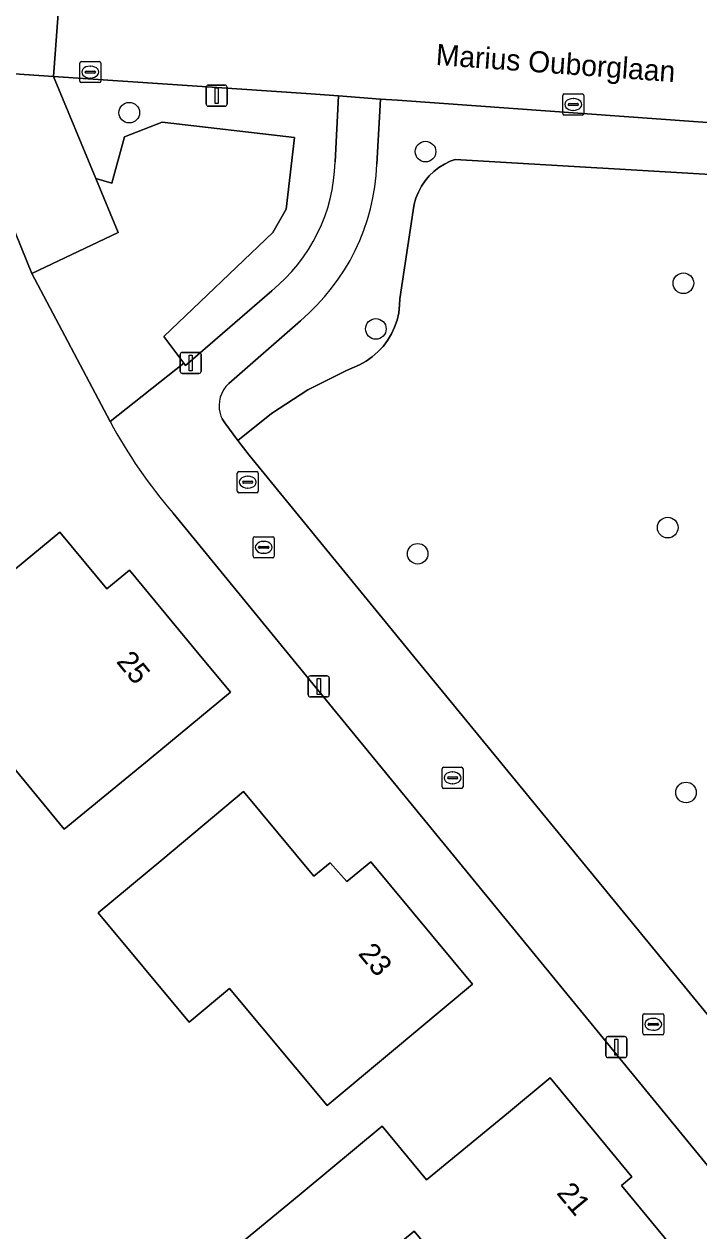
# Model space of a CAD drawing. Extents: x 157320 to 158835, y 386650 to 388491.
# Drawn here: x 158292.3 to 158324.3, y 387472.6 to 387529.8 of the extents above; entities that cross this region are included whole.
import ezdxf

# ---------------------------------------------------------------- set-up
doc = ezdxf.new("R2010")
doc.units = 0
for name, color, linetype in [('IMGEO_Boom', 7, 'Continuous'), ('IMGEO_Erf', 7, 'Continuous'), ('IMGEO_Groenvoorziening', 7, 'Continuous'), ('IMGEO_Kolk', 7, 'Continuous'), ('IMGEO_Lichtmast', 7, 'Continuous'), ('IMGEO_Openbare_ruimte_label', 7, 'Continuous'), ('IMGEO_Pand', 7, 'Continuous'), ('IMGEO_Pand_nummerreeks', 7, 'Continuous'), ('IMGEO_Parkeervlak_open', 7, 'Continuous'), ('IMGEO_Rijbaan_lokaal_gesloten', 7, 'Continuous'), ('IMGEO_Rijbaan_lokaal_open', 7, 'Continuous'), ('IMGEO_Rioolput', 7, 'Continuous')]:
    doc.layers.add(name, color=color, linetype=linetype)

msp = doc.modelspace()

# ---------------------------------------------------------------- linework, layer by layer
at = {"layer": 'IMGEO_Boom'}
for centre in [(158297.324, 387525.59), (158311.376, 387523.743), (158323.609, 387517.504), (158309.022, 387515.339), (158322.865, 387505.919), (158311.005, 387504.678), (158323.731, 387493.362)]:
    msp.add_circle(centre, 0.489, dxfattribs=at)
at = {"layer": 'IMGEO_Erf'}
for points in [[(158296.414, 387510.943), (158292.697, 387517.968), (158289.487, 387525.858)], [(158360.608, 387436.93), (158356.565, 387440.188), (158353.904, 387442.491), (158345.121, 387451.134), (158340.785, 387456.106), (158333.427, 387465.088), (158304.814, 387500), (158299.407, 387506.597)]]:
    msp.add_lwpolyline(points, dxfattribs=at)
for points in [[(158294.241, 387491.617), (158289.477, 387497.397), (158289.632, 387497.524), (158287.592, 387500), (158287.393, 387500.241), (158290.172, 387502.531), (158294.03, 387505.71), (158296.26, 387503.02), (158297.34, 387503.9), (158300.56, 387500), (158302.12, 387498.11), (158298.262, 387494.931)], [(158300.166, 387482.478), (158295.854, 387487.65), (158298.91, 387490.198), (158302.75, 387493.4), (158306.08, 387489.4), (158306.86, 387490.03), (158307.65, 387489.14), (158308.78, 387490.07), (158313.61, 387484.27), (158309.77, 387481.068), (158306.714, 387478.52), (158302.082, 387484.075)], [(158305.76, 387468.357), (158304.229, 387470.208), (158302.122, 387468.465), (158300.59, 387470.317), (158302.697, 387472.059), (158305.472, 387474.353), (158309.325, 387477.539), (158311.425, 387474.993), (158315.306, 387478.194), (158317.29, 387479.83), (158321.165, 387475.145), (158320.665, 387474.731), (158323.291, 387471.557), (158319.938, 387468.783), (158316.393, 387465.851), (158310.842, 387472.561)]]:
    msp.add_lwpolyline(points, close=True, dxfattribs=at)
msp.add_arc((158318.669, 387523.066), 25.343, 208.5785, 220.5302, dxfattribs=at)
at = {"layer": 'IMGEO_Groenvoorziening'}
for points in [[(158307.09, 387523.252), (158307.257, 387526.388), (158305.711, 387526.498), (158293.737, 387527.302), (158295.739, 387522.465), (158296.499, 387522.241), (158297.099, 387524.44), (158298.888, 387525.144), (158305.159, 387524.407), (158304.76, 387521.008), (158304.127, 387519.909), (158298.964, 387514.978), (158299.916, 387513.715), (158299.991, 387513.6), (158304.081, 387517.149)], [(158338.68, 387520.423), (158338.686, 387520.526), (158335.311, 387524.367), (158331.321, 387524.652), (158310.041, 387526.175), (158309.243, 387526.232), (158309.072, 387523.146)], [(158326.508, 387522.562), (158312.778, 387523.374), (158312.548, 387523.287), (158312.272, 387523.153), (158312.012, 387522.99), (158311.77, 387522.801), (158311.549, 387522.588), (158311.352, 387522.353), (158311.181, 387522.098), (158311.037, 387521.827), (158310.922, 387521.542), (158310.837, 387521.247), (158310.784, 387520.945), (158310.154, 387516.757), (158310.147, 387516.459), (158310.104, 387516.106), (158310.024, 387515.758), (158309.909, 387515.421), (158309.759, 387515.098), (158309.576, 387514.793), (158309.362, 387514.508), (158309.119, 387514.247), (158308.851, 387514.013), (158308.559, 387513.808), (158308.248, 387513.635), (158307.631, 387513.374), (158305.8, 387512.446), (158304.077, 387511.332), (158302.479, 387510.043), (158303.006, 387509.347), (158310.67, 387500), (158326.615, 387480.554)], [(158310.154, 387516.757), (158310.784, 387520.945), (158310.837, 387521.247), (158310.922, 387521.542), (158311.037, 387521.827), (158311.181, 387522.098), (158311.352, 387522.353), (158311.549, 387522.588), (158311.77, 387522.801), (158312.012, 387522.99), (158312.272, 387523.153), (158312.548, 387523.287), (158312.778, 387523.374), (158326.508, 387522.562)], [(158301.727, 387511.069), (158301.862, 387510.881), (158302.479, 387510.043), (158304.077, 387511.332), (158305.8, 387512.446), (158307.631, 387513.374), (158308.248, 387513.635), (158308.559, 387513.808), (158308.851, 387514.013), (158309.119, 387514.247), (158309.362, 387514.508), (158309.576, 387514.793), (158309.759, 387515.098), (158309.909, 387515.421), (158310.024, 387515.758), (158310.104, 387516.106), (158310.147, 387516.459), (158310.154, 387516.757)], [(158305.44, 387515.729), (158302.042, 387512.755)]]:
    msp.add_lwpolyline(points, dxfattribs=at)
msp.add_lwpolyline([(158299.916, 387513.715), (158298.964, 387514.978), (158304.127, 387519.909), (158304.76, 387521.008), (158305.159, 387524.407), (158298.888, 387525.144), (158297.099, 387524.44), (158296.499, 387522.241), (158295.739, 387522.465), (158296.798, 387519.905), (158292.697, 387517.968), (158296.414, 387510.943)], close=True, dxfattribs=at)
for centre, radius, start, end in [((158298.977, 387523.459), 8.116, 308.9711, 358.539), ((158298.866, 387523.546), 10.214, 310.0645, 357.7548), ((158303.049, 387511.694), 1.463, 133.5284, 194.3043), ((158303.039, 387511.69), 1.452, 194.2465, 205.3359)]:
    msp.add_arc(centre, radius, start, end, dxfattribs=at)
at = {"layer": 'IMGEO_Kolk'}
for p, q in [((158295.052, 387528.013), (158295.904, 387528.013)), ((158294.977, 387527.087), (158294.977, 387527.939)), ((158295.236, 387527.507), (158295.236, 387527.519)), ((158295.674, 387527.47), (158295.276, 387527.47)), ((158295.279, 387527.556), (158295.677, 387527.556)), ((158295.465, 387527.793), (158295.49, 387527.793)), ((158295.72, 387527.519), (158295.72, 387527.507)), ((158295.978, 387527.939), (158295.978, 387527.087)), ((158295.904, 387527.013), (158295.052, 387527.013)), ((158295.488, 387527.233), (158295.463, 387527.233)), ((158317.885, 387525.551), (158317.885, 387526.403)), ((158317.96, 387526.477), (158318.812, 387526.477)), ((158318.373, 387526.257), (158318.398, 387526.257)), ((158318.886, 387526.403), (158318.886, 387525.551)), ((158318.144, 387525.971), (158318.144, 387525.983)), ((158318.582, 387525.934), (158318.184, 387525.934)), ((158318.187, 387526.02), (158318.585, 387526.02)), ((158318.396, 387525.697), (158318.371, 387525.697)), ((158318.628, 387525.983), (158318.628, 387525.971)), ((158318.812, 387525.477), (158317.96, 387525.477)), ((158303.201, 387504.558), (158303.201, 387505.41)), ((158303.276, 387505.484), (158304.128, 387505.484)), ((158303.689, 387505.264), (158303.714, 387505.264)), ((158304.202, 387505.41), (158304.202, 387504.558)), ((158303.46, 387504.978), (158303.46, 387504.99)), ((158303.898, 387504.941), (158303.5, 387504.941)), ((158303.503, 387505.027), (158303.901, 387505.027)), ((158303.712, 387504.704), (158303.687, 387504.704)), ((158303.944, 387504.99), (158303.944, 387504.978)), ((158304.128, 387504.484), (158303.276, 387504.484)), ((158312.159, 387493.628), (158312.159, 387494.48)), ((158312.234, 387494.554), (158313.086, 387494.554)), ((158312.647, 387494.334), (158312.672, 387494.334)), ((158313.16, 387494.48), (158313.16, 387493.628)), ((158312.418, 387494.048), (158312.418, 387494.06)), ((158312.856, 387494.011), (158312.458, 387494.011)), ((158312.461, 387494.097), (158312.859, 387494.097)), ((158312.67, 387493.774), (158312.645, 387493.774)), ((158312.902, 387494.06), (158312.902, 387494.048)), ((158313.086, 387493.554), (158312.234, 387493.554)), ((158321.678, 387481.945), (158321.678, 387482.797)), ((158321.753, 387482.871), (158322.605, 387482.871)), ((158322.679, 387482.797), (158322.679, 387481.945)), ((158321.937, 387482.365), (158321.937, 387482.377)), ((158322.375, 387482.328), (158321.977, 387482.328)), ((158321.98, 387482.414), (158322.378, 387482.414)), ((158322.166, 387482.651), (158322.191, 387482.651)), ((158322.421, 387482.377), (158322.421, 387482.365)), ((158322.605, 387481.871), (158321.753, 387481.871)), ((158322.189, 387482.091), (158322.164, 387482.091))]:
    msp.add_line(p, q, dxfattribs=at)
for points in [[(158295.052, 387528.013), (158295.904, 387528.013)], [(158294.977, 387527.087), (158294.977, 387527.939)], [(158295.978, 387527.939), (158295.978, 387527.087)], [(158295.904, 387527.013), (158295.052, 387527.013)], [(158317.885, 387525.551), (158317.885, 387526.403)], [(158317.96, 387526.477), (158318.812, 387526.477)], [(158318.886, 387526.403), (158318.886, 387525.551)], [(158318.812, 387525.477), (158317.96, 387525.477)], [(158303.201, 387504.558), (158303.201, 387505.41)], [(158303.276, 387505.484), (158304.128, 387505.484)], [(158304.202, 387505.41), (158304.202, 387504.558)], [(158304.128, 387504.484), (158303.276, 387504.484)], [(158312.159, 387493.628), (158312.159, 387494.48)], [(158312.234, 387494.554), (158313.086, 387494.554)], [(158313.16, 387494.48), (158313.16, 387493.628)], [(158313.086, 387493.554), (158312.234, 387493.554)], [(158321.678, 387481.945), (158321.678, 387482.797)], [(158321.753, 387482.871), (158322.605, 387482.871)], [(158322.679, 387482.797), (158322.679, 387481.945)], [(158322.605, 387481.871), (158321.753, 387481.871)]]:
    msp.add_lwpolyline(points, dxfattribs=at)
for centre, radius, start, end in [((158295.054, 387527.937), 0.0765, 91.552, 178.448), ((158295.054, 387527.937), 0.0765, 91.552, 178.448), ((158295.902, 387527.937), 0.0765, 1.552, 88.448), ((158295.902, 387527.937), 0.0765, 1.552, 88.448), ((158295.276, 387527.516), 0.0403, 85.8775, 175.7526), ((158295.273, 387527.506), 0.0366, 178.938, 274.7102), ((158295.677, 387527.513), 0.043, 264.8664, 352.4533), ((158295.681, 387527.518), 0.0386, 1.7309, 96.639), ((158295.054, 387527.089), 0.0765, 181.552, 268.448), ((158295.054, 387527.089), 0.0765, 181.552, 268.448), ((158295.902, 387527.089), 0.0765, 271.552, 358.448), ((158295.902, 387527.089), 0.0765, 271.552, 358.448), ((158317.962, 387526.401), 0.0765, 91.552, 178.448), ((158317.962, 387526.401), 0.0765, 91.552, 178.448), ((158318.81, 387526.401), 0.0765, 1.552, 88.448), ((158318.81, 387526.401), 0.0765, 1.552, 88.448), ((158318.184, 387525.98), 0.0403, 85.8775, 175.7526), ((158318.181, 387525.97), 0.0366, 178.938, 274.7102), ((158318.585, 387525.977), 0.043, 264.8664, 352.4533), ((158318.589, 387525.982), 0.0386, 1.7309, 96.639), ((158317.962, 387525.553), 0.0765, 181.552, 268.448), ((158317.962, 387525.553), 0.0765, 181.552, 268.448), ((158318.81, 387525.553), 0.0765, 271.552, 358.448), ((158318.81, 387525.553), 0.0765, 271.552, 358.448), ((158303.278, 387505.408), 0.0765, 91.552, 178.448), ((158303.278, 387505.408), 0.0765, 91.552, 178.448), ((158304.126, 387505.408), 0.0765, 1.552, 88.448), ((158304.126, 387505.408), 0.0765, 1.552, 88.448), ((158303.278, 387504.56), 0.0765, 181.552, 268.448), ((158303.278, 387504.56), 0.0765, 181.552, 268.448), ((158303.5, 387504.987), 0.0403, 85.8775, 175.7526), ((158303.497, 387504.977), 0.0366, 178.938, 274.7102), ((158303.901, 387504.984), 0.043, 264.8664, 352.4533), ((158303.905, 387504.989), 0.0386, 1.7309, 96.639), ((158304.126, 387504.56), 0.0765, 271.552, 358.448), ((158304.126, 387504.56), 0.0765, 271.552, 358.448), ((158312.236, 387494.478), 0.0765, 91.552, 178.448), ((158312.236, 387494.478), 0.0765, 91.552, 178.448), ((158313.084, 387494.478), 0.0765, 1.552, 88.448), ((158313.084, 387494.478), 0.0765, 1.552, 88.448), ((158312.458, 387494.057), 0.0403, 85.8775, 175.7526), ((158312.455, 387494.047), 0.0366, 178.938, 274.7102), ((158312.859, 387494.054), 0.043, 264.8664, 352.4533), ((158312.863, 387494.059), 0.0386, 1.7309, 96.639), ((158312.236, 387493.63), 0.0765, 181.552, 268.448), ((158312.236, 387493.63), 0.0765, 181.552, 268.448), ((158313.084, 387493.63), 0.0765, 271.552, 358.448), ((158313.084, 387493.63), 0.0765, 271.552, 358.448), ((158321.755, 387482.795), 0.0765, 91.552, 178.448), ((158321.755, 387482.795), 0.0765, 91.552, 178.448), ((158322.603, 387482.795), 0.0765, 1.552, 88.448), ((158322.603, 387482.795), 0.0765, 1.552, 88.448), ((158321.977, 387482.374), 0.0403, 85.8775, 175.7526), ((158321.974, 387482.364), 0.0366, 178.938, 274.7102), ((158322.378, 387482.371), 0.043, 264.8664, 352.4533), ((158322.382, 387482.376), 0.0386, 1.7309, 96.639), ((158321.755, 387481.947), 0.0765, 181.552, 268.448), ((158321.755, 387481.947), 0.0765, 181.552, 268.448), ((158322.603, 387481.947), 0.0765, 271.552, 358.448), ((158322.603, 387481.947), 0.0765, 271.552, 358.448)]:
    msp.add_arc(centre, radius, start, end, dxfattribs=at)
for centre, major_axis, ratio, start_param, end_param in [((158295.464, 387527.513), (-0.387, 0.002), 0.722429, 4.712389, 7.853982), ((158295.489, 387527.513), (-0.39, 0.002), 0.717154, 1.570796, 4.712389), ((158318.372, 387525.977), (-0.387, 0.002), 0.722429, 4.712389, 7.853982), ((158318.397, 387525.977), (-0.39, 0.002), 0.717154, 1.570796, 4.712389), ((158303.688, 387504.984), (-0.387, 0.002), 0.722429, 4.712389, 7.853982), ((158303.713, 387504.984), (-0.39, 0.002), 0.717154, 1.570796, 4.712389), ((158312.646, 387494.054), (-0.387, 0.002), 0.722429, 4.712389, 7.853982), ((158312.671, 387494.054), (-0.39, 0.002), 0.717154, 1.570796, 4.712389), ((158322.165, 387482.371), (-0.387, 0.002), 0.722429, 4.712389, 7.853982), ((158322.19, 387482.371), (-0.39, 0.002), 0.717154, 1.570796, 4.712389)]:
    msp.add_ellipse(centre, major_axis=major_axis, ratio=ratio, start_param=start_param, end_param=end_param, dxfattribs=at)
at = {"layer": 'IMGEO_Lichtmast'}
for p, q in [((158301.074, 387526.898), (158301.864, 387526.898)), ((158301.864, 387526.898), (158301.074, 387526.898)), ((158300.974, 387525.998), (158300.974, 387526.798)), ((158300.974, 387526.798), (158300.974, 387525.998)), ((158301.964, 387526.798), (158301.964, 387525.998)), ((158301.964, 387525.998), (158301.964, 387526.798)), ((158301.864, 387525.898), (158301.074, 387525.898)), ((158301.074, 387525.898), (158301.864, 387525.898)), ((158299.74, 387513.326), (158299.74, 387514.126)), ((158299.74, 387514.126), (158299.74, 387513.326)), ((158299.84, 387514.226), (158300.63, 387514.226)), ((158300.63, 387514.226), (158299.84, 387514.226)), ((158300.73, 387514.126), (158300.73, 387513.326)), ((158300.73, 387513.326), (158300.73, 387514.126)), ((158300.63, 387513.226), (158299.84, 387513.226)), ((158299.84, 387513.226), (158300.63, 387513.226)), ((158305.818, 387497.989), (158305.818, 387498.789)), ((158305.818, 387498.789), (158305.818, 387497.989)), ((158305.918, 387498.889), (158306.708, 387498.889)), ((158306.708, 387498.889), (158305.918, 387498.889)), ((158306.808, 387498.789), (158306.808, 387497.989)), ((158306.808, 387497.989), (158306.808, 387498.789)), ((158306.708, 387497.889), (158305.918, 387497.889)), ((158305.918, 387497.889), (158306.708, 387497.889)), ((158319.93, 387480.89), (158319.93, 387481.69)), ((158319.93, 387481.69), (158319.93, 387480.89)), ((158320.03, 387481.79), (158320.82, 387481.79)), ((158320.82, 387481.79), (158320.03, 387481.79)), ((158320.92, 387481.69), (158320.92, 387480.89)), ((158320.92, 387480.89), (158320.92, 387481.69)), ((158320.82, 387480.79), (158320.03, 387480.79)), ((158320.03, 387480.79), (158320.82, 387480.79))]:
    msp.add_line(p, q, dxfattribs=at)
for points in [[(158301.394, 387526.773), (158301.544, 387526.773), (158301.544, 387526.023), (158301.394, 387526.023), (158301.394, 387526.773)], [(158300.16, 387514.101), (158300.31, 387514.101), (158300.31, 387513.351), (158300.16, 387513.351), (158300.16, 387514.101)], [(158306.238, 387498.764), (158306.388, 387498.764), (158306.388, 387498.014), (158306.238, 387498.014), (158306.238, 387498.764)], [(158320.35, 387481.665), (158320.5, 387481.665), (158320.5, 387480.915), (158320.35, 387480.915), (158320.35, 387481.665)]]:
    msp.add_lwpolyline(points, dxfattribs=at)
for centre, start, end in [((158301.074, 387526.798), 90, 180), ((158301.074, 387526.798), 90, 180), ((158301.864, 387526.798), 0, 90), ((158301.864, 387526.798), 360, 90), ((158301.074, 387525.998), 180, 270), ((158301.074, 387525.998), 180, 270), ((158301.864, 387525.998), 270, 0), ((158301.864, 387525.998), 270, 0), ((158299.84, 387514.126), 90, 180), ((158299.84, 387514.126), 90, 180), ((158300.63, 387514.126), 0, 90), ((158300.63, 387514.126), 360, 90), ((158299.84, 387513.326), 180, 270), ((158299.84, 387513.326), 180, 270), ((158300.63, 387513.326), 270, 0), ((158300.63, 387513.326), 270, 0), ((158305.918, 387498.789), 90, 180), ((158305.918, 387498.789), 90, 180), ((158306.708, 387498.789), 0, 90), ((158306.708, 387498.789), 360, 90), ((158305.918, 387497.989), 180, 270), ((158305.918, 387497.989), 180, 270), ((158306.708, 387497.989), 270, 0), ((158306.708, 387497.989), 270, 0), ((158320.03, 387481.69), 90, 180), ((158320.03, 387481.69), 90, 180), ((158320.82, 387481.69), 0, 90), ((158320.82, 387481.69), 360, 90), ((158320.03, 387480.89), 180, 270), ((158320.03, 387480.89), 180, 270), ((158320.82, 387480.89), 270, 0), ((158320.82, 387480.89), 270, 0)]:
    msp.add_arc(centre, 0.1, start, end, dxfattribs=at)
at = {"layer": 'IMGEO_Pand'}
for points in [[(158290.172, 387502.531), (158287.393, 387500.241), (158287.592, 387500), (158289.632, 387497.524), (158289.477, 387497.397), (158294.241, 387491.617), (158298.262, 387494.931), (158302.12, 387498.11), (158300.56, 387500), (158297.34, 387503.9), (158296.26, 387503.02), (158294.03, 387505.71)], [(158309.77, 387481.068), (158313.61, 387484.27), (158308.78, 387490.07), (158307.65, 387489.14), (158306.86, 387490.03), (158306.08, 387489.4), (158302.75, 387493.4), (158298.91, 387490.198), (158295.854, 387487.65), (158300.166, 387482.478), (158302.082, 387484.075), (158306.714, 387478.52)], [(158320.665, 387474.731), (158321.165, 387475.145), (158317.29, 387479.83), (158315.306, 387478.194), (158311.425, 387474.993), (158309.325, 387477.539), (158305.472, 387474.353), (158302.697, 387472.059), (158304.229, 387470.208), (158305.76, 387468.357), (158310.842, 387472.561), (158316.393, 387465.851), (158319.938, 387468.783), (158323.291, 387471.557)]]:
    msp.add_lwpolyline(points, close=True, dxfattribs=at)
at = {"layer": 'IMGEO_Parkeervlak_open'}
msp.add_lwpolyline([(158288.986, 387527.274), (158289.487, 387525.858), (158292.697, 387517.968), (158296.798, 387519.905), (158295.739, 387522.465), (158293.737, 387527.302), (158291.173, 387527.474)], dxfattribs=at)
at = {"layer": 'IMGEO_Rijbaan_lokaal_gesloten'}
for points in [[(158291.173, 387527.474), (158293.737, 387527.302), (158294.146, 387532.868), (158290.518, 387532.577), (158287.987, 387532.196), (158285.643, 387531.648), (158283.299, 387530.809), (158281.875, 387529.806), (158279.495, 387527.839), (158278.809, 387527.272), (158278.782, 387527.25), (158273.07, 387522.529), (158271.989, 387521.639), (158267.254, 387517.738), (158262.32, 387513.645), (158257.107, 387509.349), (158245.829, 387500), (158236.606, 387492.374)], [(158326.554, 387530.592), (158323.212, 387530.827), (158303.987, 387532.177), (158299.536, 387532.49), (158294.146, 387532.868), (158293.737, 387527.302), (158305.711, 387526.498), (158307.257, 387526.388), (158309.243, 387526.232), (158310.041, 387526.175), (158331.321, 387524.652)]]:
    msp.add_lwpolyline(points, dxfattribs=at)
at = {"layer": 'IMGEO_Rijbaan_lokaal_open'}
for points in [[(158309.072, 387523.146), (158309.243, 387526.232), (158307.257, 387526.388), (158307.09, 387523.252)], [(158304.081, 387517.149), (158299.991, 387513.6), (158299.916, 387513.715), (158296.414, 387510.943)], [(158302.042, 387512.755), (158305.44, 387515.729)], [(158339.473, 387477.711), (158339.094, 387477.571), (158337.218, 387476.879), (158331.391, 387474.729), (158326.615, 387480.554), (158310.67, 387500), (158303.006, 387509.347), (158302.479, 387510.043), (158301.862, 387510.881), (158301.727, 387511.069)], [(158299.407, 387506.597), (158304.814, 387500), (158333.427, 387465.088), (158340.452, 387469.171), (158341.364, 387469.701), (158341.709, 387469.901)]]:
    msp.add_lwpolyline(points, dxfattribs=at)
for centre, radius, start, end in [((158298.977, 387523.459), 8.116, 308.9711, 358.539), ((158298.866, 387523.546), 10.214, 310.0645, 357.7548), ((158303.049, 387511.694), 1.463, 133.5284, 194.3043), ((158318.669, 387523.066), 25.343, 208.5785, 220.5302), ((158303.039, 387511.69), 1.452, 194.2465, 205.3359)]:
    msp.add_arc(centre, radius, start, end, dxfattribs=at)
at = {"layer": 'IMGEO_Rioolput'}
for p, q in [((158302.52, 387508.574), (158303.372, 387508.574)), ((158302.445, 387507.648), (158302.445, 387508.5)), ((158302.704, 387508.068), (158302.704, 387508.08)), ((158303.142, 387508.031), (158302.744, 387508.031)), ((158302.747, 387508.117), (158303.145, 387508.117)), ((158302.933, 387508.354), (158302.958, 387508.354)), ((158303.188, 387508.08), (158303.188, 387508.068)), ((158303.446, 387508.5), (158303.446, 387507.648)), ((158303.372, 387507.574), (158302.52, 387507.574)), ((158302.956, 387507.794), (158302.931, 387507.794))]:
    msp.add_line(p, q, dxfattribs=at)
for points in [[(158302.52, 387508.574), (158303.372, 387508.574)], [(158302.445, 387507.648), (158302.445, 387508.5)], [(158303.446, 387508.5), (158303.446, 387507.648)], [(158303.372, 387507.574), (158302.52, 387507.574)]]:
    msp.add_lwpolyline(points, dxfattribs=at)
for centre, radius, start, end in [((158302.522, 387508.498), 0.0765, 91.552, 178.448), ((158302.522, 387508.498), 0.0765, 91.552, 178.448), ((158303.37, 387508.498), 0.0765, 1.552, 88.448), ((158303.37, 387508.498), 0.0765, 1.552, 88.448), ((158302.744, 387508.077), 0.0403, 85.8775, 175.7526), ((158302.741, 387508.067), 0.0366, 178.938, 274.7102), ((158303.145, 387508.074), 0.043, 264.8664, 352.4533), ((158303.149, 387508.079), 0.0386, 1.7309, 96.639), ((158302.522, 387507.65), 0.0765, 181.552, 268.448), ((158302.522, 387507.65), 0.0765, 181.552, 268.448), ((158303.37, 387507.65), 0.0765, 271.552, 358.448), ((158303.37, 387507.65), 0.0765, 271.552, 358.448)]:
    msp.add_arc(centre, radius, start, end, dxfattribs=at)
for centre, major_axis, ratio, start_param, end_param in [((158302.932, 387508.074), (-0.387, 0.002), 0.722429, 4.712389, 7.853982), ((158302.957, 387508.074), (-0.39, 0.002), 0.717154, 1.570796, 4.712389)]:
    msp.add_ellipse(centre, major_axis=major_axis, ratio=ratio, start_param=start_param, end_param=end_param, dxfattribs=at)

# ---------------------------------------------------------------- texts
at = {"layer": 'IMGEO_Openbare_ruimte_label'}
msp.add_text('Marius Ouborglaan', height=1, rotation=355.8695, dxfattribs=at).set_placement((158311.843, 387527.855))
at = {"layer": 'IMGEO_Pand_nummerreeks'}
for s, rotation, p in [('25', 309.5418, (158296.675, 387499.554)), ('23', 309.7861, (158308.146, 387485.706)), ('21', 309.5912, (158317.558, 387474.36))]:
    msp.add_text(s, height=1, rotation=rotation, dxfattribs=at).set_placement(p)

doc.saveas('drawing.dxf')
